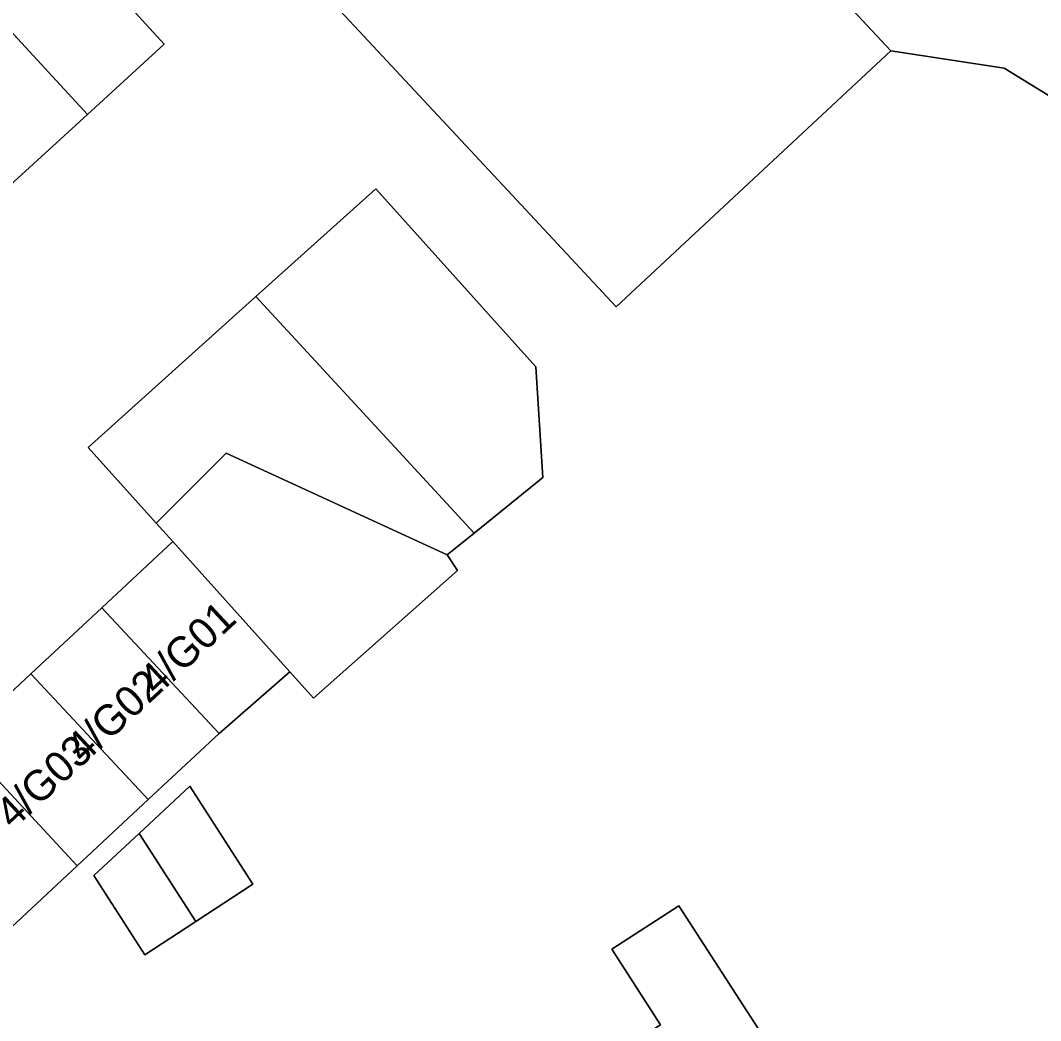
# Model space of a CAD drawing. Extents: x 161798 to 162385, y 382315 to 382833.
# Drawn here: x 161942.5 to 161975.9, y 382627.03 to 382659.78 of the extents above; entities that cross this region are included whole.
import ezdxf

# ---------------------------------------------------------------- set-up
doc = ezdxf.new("R2010")
doc.units = 0
for name, color, linetype in [('IMGEO_Erf', 7, 'Continuous'), ('IMGEO_Pand', 7, 'Continuous'), ('IMGEO_Pand_nummerreeks', 7, 'Continuous'), ('IMGEO_Rijbaan_lokaal_open', 7, 'Continuous')]:
    doc.layers.add(name, color=color, linetype=linetype)

msp = doc.modelspace()

# ---------------------------------------------------------------- linework, layer by layer
at = {"layer": 'IMGEO_Erf'}
for points in [[(161992.884, 382681.874), (161977.339, 382656.596), (161974.714, 382658.211), (161971, 382658.776), (161962.003, 382650.399), (161958.595, 382654.059), (161950.996, 382662.22)], [(161940.244, 382609.881), (161943.037, 382611.685), (161946.515, 382613.933), (161943.56, 382618.506), (161946.198, 382620.211), (161952.091, 382624.018), (161955.594, 382626.282), (161958.578, 382621.665), (161960.951, 382623.198), (161961.304, 382622.652), (161961.567, 382622.822), (161962.388, 382623.353), (161964.077, 382624.445), (161962.78, 382626.452), (161963.46, 382626.891), (161961.862, 382629.364), (161964.056, 382630.783), (161968.889, 382623.305), (161971.603, 382619.106), (161987.593, 382629.528)]]:
    msp.add_lwpolyline(points, dxfattribs=at)
for points in [[(161941.916, 382654.149), (161935.699, 382660.925), (161938.46, 382663.459), (161940.99, 382665.78), (161947.208, 382659.005), (161944.698, 382656.702)], [(161935.877, 382631.89), (161938.199, 382634.054), (161940.52, 382636.218), (161942.842, 382638.382), (161945.163, 382640.546), (161947.485, 382642.71), (161946.939, 382643.317), (161944.714, 382645.789), (161950.208, 382650.733), (161954.136, 382654.268), (161959.375, 382648.439), (161959.601, 382644.808), (161957.355, 382642.992), (161956.468, 382642.274), (161956.813, 382641.76), (161952.092, 382637.584), (161951.321, 382638.442), (161949.005, 382636.425), (161946.681, 382634.263), (161944.36, 382632.099), (161942.038, 382629.935), (161939.717, 382627.771)], [(161946.381, 382633.155), (161948.041, 382634.703), (161950.113, 382631.498), (161948.244, 382630.273), (161946.576, 382629.181), (161944.9, 382631.775)]]:
    msp.add_lwpolyline(points, close=True, dxfattribs=at)
at = {"layer": 'IMGEO_Pand'}
for points in [[(161959.963, 382670.569), (161950.996, 382662.22), (161958.595, 382654.059), (161962.003, 382650.399), (161971, 382658.776), (161967.593, 382662.436), (161963.289, 382667.058)], [(161938.46, 382663.459), (161944.698, 382656.702), (161947.208, 382659.005), (161940.99, 382665.78)], [(161938.46, 382663.459), (161935.699, 382660.925), (161941.916, 382654.149), (161944.698, 382656.702)], [(161957.355, 382642.992), (161959.601, 382644.808), (161959.375, 382648.439), (161954.136, 382654.268), (161950.208, 382650.733)], [(161957.355, 382642.992), (161950.208, 382650.733), (161944.714, 382645.789), (161946.939, 382643.317), (161949.231, 382645.611), (161956.468, 382642.274)], [(161947.485, 382642.71), (161951.321, 382638.442), (161952.092, 382637.584), (161956.813, 382641.76), (161956.468, 382642.274), (161949.231, 382645.611), (161946.939, 382643.317)], [(161945.163, 382640.546), (161949.005, 382636.425), (161951.321, 382638.442), (161947.485, 382642.71)], [(161945.163, 382640.546), (161942.842, 382638.382), (161946.681, 382634.263), (161949.005, 382636.425)], [(161940.52, 382636.218), (161944.36, 382632.099), (161946.681, 382634.263), (161942.842, 382638.382)], [(161940.52, 382636.218), (161938.199, 382634.054), (161942.038, 382629.935), (161944.36, 382632.099)], [(161946.381, 382633.155), (161948.244, 382630.273), (161950.113, 382631.498), (161948.041, 382634.703)], [(161946.381, 382633.155), (161944.9, 382631.775), (161946.576, 382629.181), (161948.244, 382630.273)], [(161961.304, 382622.652), (161965.954, 382615.456), (161971.603, 382619.106), (161968.889, 382623.305), (161964.056, 382630.783), (161961.862, 382629.364), (161963.46, 382626.891), (161962.78, 382626.452), (161964.077, 382624.445), (161962.388, 382623.353), (161961.567, 382622.822)]]:
    msp.add_lwpolyline(points, close=True, dxfattribs=at)
at = {"layer": 'IMGEO_Rijbaan_lokaal_open'}
msp.add_lwpolyline([(161967.593, 382662.436), (161971, 382658.776), (161974.714, 382658.211), (161977.339, 382656.596), (161992.884, 382681.874)], dxfattribs=at)

# ---------------------------------------------------------------- texts
at = {"layer": 'IMGEO_Pand_nummerreeks'}
for s, p in [('4/G01', (161946.962, 382637.629)), ('4/G02', (161944.566, 382635.402)), ('4/G03', (161942.26, 382633.259))]:
    msp.add_text(s, height=1, rotation=42.9047, dxfattribs=at).set_placement(p)

doc.saveas('drawing.dxf')
